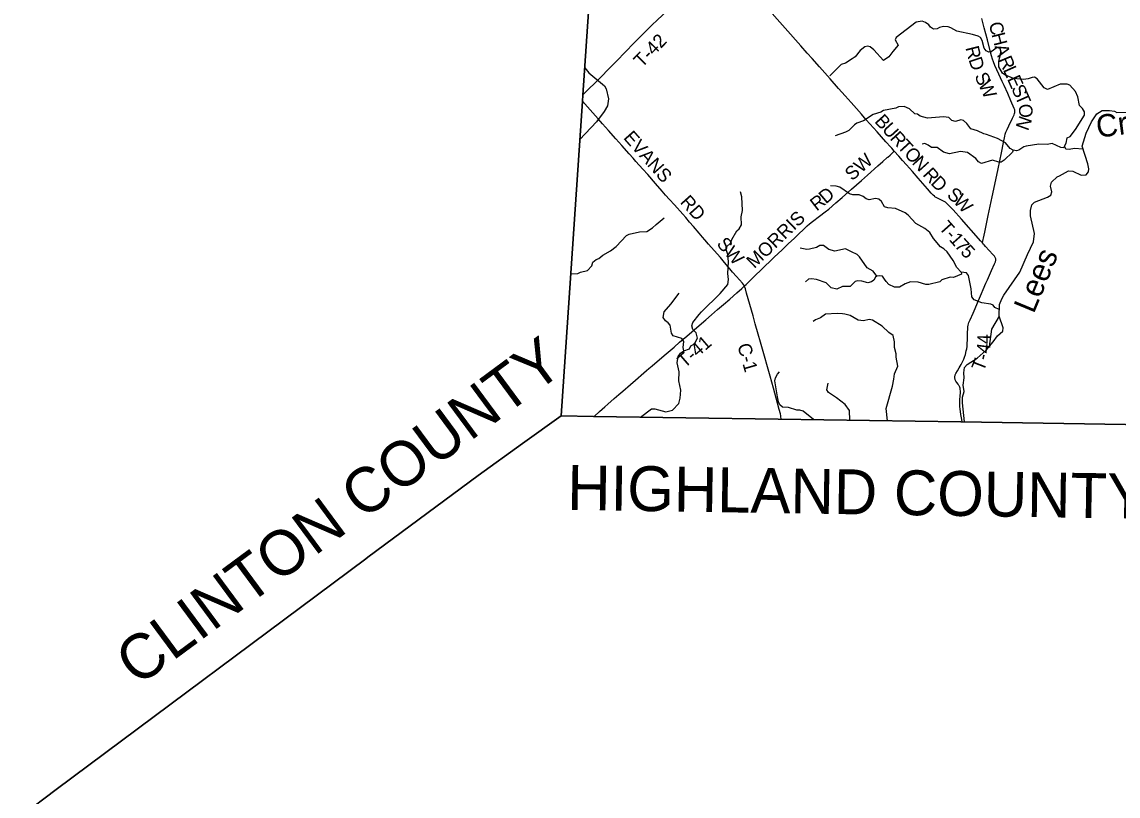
# Model space of a CAD drawing. Extents: x -51392 to 1635000, y 156707 to 696232.
# Drawn here: x 83897 to 108334, y 420919 to 438172 of the extents above; entities that cross this region are included whole.
import ezdxf

# ---------------------------------------------------------------- set-up
doc = ezdxf.new("R2010")
doc.units = 0
for name, color, linetype in [('GM_X_Adjacent_County', 7, 'Continuous'), ('GM_X_Adjacent_County_Text', 7, 'Continuous'), ('GM_X_County', 7, 'Continuous'), ('GM_X_County_Road', 7, 'Continuous'), ('GM_X_County_Road_Text', 7, 'Continuous'), ('GM_X_Minor_River', 7, 'Continuous'), ('GM_X_Minor_River_Text', 7, 'Continuous'), ('GM_X_Township', 7, 'Continuous'), ('GM_X_Township_Road', 7, 'Continuous'), ('GM_X_Township_Road_Text', 7, 'Continuous')]:
    doc.layers.add(name, color=color, linetype=linetype)

msp = doc.modelspace()

# ---------------------------------------------------------------- linework, layer by layer
at = {"layer": 'GM_X_Adjacent_County'}
for points in [[(98821, 472065), (98149, 462191), (98094, 461383), (97917, 458796), (97097, 446742), (96826, 442764), (96805, 442445), (96403, 436542), (96393, 436407), (95915, 429391), (95059, 428776), (94068, 428064), (91608, 426241), (91561, 426207), (84657, 421068), (83897, 420485)], [(83897, 420485), (84657, 421068), (91561, 426207), (91608, 426241), (94068, 428064), (95059, 428776), (95915, 429391), (96639, 429380), (100758, 429318), (104828, 429256), (108959, 429193)]]:
    msp.add_lwpolyline(points, dxfattribs=at)
at = {"layer": 'GM_X_County'}
msp.add_lwpolyline([(108959, 429193), (104828, 429256), (100758, 429318), (96639, 429380), (95915, 429391), (96393, 436407), (96403, 436542), (96805, 442445), (96826, 442764), (97097, 446742), (97917, 458796), (98094, 461383), (98149, 462191), (98821, 472065)], dxfattribs=at)
at = {"layer": 'GM_X_County_Road'}
for points in [[(103344, 435290), (103289, 435356), (103264, 435384), (103157, 435503), (102960, 435723), (102719, 435994), (102613, 436116), (102503, 436240), (102383, 436373), (102251, 436523), (102100, 436691), (101913, 436901), (101676, 437169), (101512, 437357), (101406, 437477), (101263, 437639), (100914, 438032), (100447, 438560), (100319, 438705), (100166, 438878), (100048, 439014), (99875, 439212), (99621, 439512), (99583, 439559)], [(100009, 432288), (100043, 432322), (100114, 432393), (100254, 432529), (100373, 432643), (100669, 432926), (100847, 433096), (100990, 433232), (101109, 433344), (101227, 433458), (101310, 433538), (101405, 433628), (101454, 433671), (101518, 433722), (101676, 433840), (101807, 433939), (101883, 434002), (102044, 434141), (102180, 434259), (102390, 434444), (102610, 434640), (102745, 434760), (102979, 434966), (103090, 435063), (103189, 435149), (103201, 435161), (103251, 435203), (103288, 435237), (103344, 435290)], [(100820, 429320), (100817, 429376), (100815, 429392), (100806, 429441), (100781, 429536), (100743, 429679), (100651, 430011), (100575, 430279), (100516, 430484), (100450, 430721), (100362, 431037), (100313, 431211), (100245, 431447), (100196, 431621), (100125, 431873), (100053, 432126), (100027, 432221), (100015, 432264), (100009, 432288)]]:
    msp.add_lwpolyline(points, dxfattribs=at)
at = {"layer": 'GM_X_Minor_River'}
for points in [[(107550, 435338), (107363, 435350), (107243, 435330), (107171, 435340), (107139, 435400), (107179, 435468), (107196, 435588), (107262, 435622), (107384, 435772), (107587, 436095), (107587, 436169), (107539, 436245), (107473, 436307), (107433, 436505), (107381, 436624), (107255, 436762), (107197, 436788), (107043, 436788), (106757, 436670), (106683, 436704), (106531, 436901), (106467, 436939), (106415, 436937), (106331, 436905), (106225, 436889), (105999, 436915), (105811, 436991), (105759, 437028), (105673, 437172), (105675, 437292), (105711, 437444), (105719, 437510), (105711, 437570), (105641, 437606), (105505, 437508), (105451, 437502), (105395, 437529), (105345, 437589), (105303, 437757), (105265, 437825), (105213, 437857), (105089, 437891), (104741, 437966), (104603, 438038), (104545, 438062), (104441, 438070), (104349, 438048), (104299, 438016), (104221, 438014), (104149, 438056), (104113, 438106), (104039, 438159), (103965, 438189), (103835, 438165), (103388, 437825), (103366, 437772), (103428, 437656), (103313, 437514), (103221, 437398), (103103, 437316), (102889, 437550), (102809, 437619), (102757, 437635), (102691, 437619), (102581, 437533), (102469, 437393), (102407, 437347), (102256, 437257), (102164, 437227), (101908, 436968)], [(96447, 437148), (96536, 437037), (96882, 436750), (96924, 436678), (96973, 436459), (96953, 436301), (96877, 436175), (96708, 435943), (96338, 435551)], [(107139, 435400), (107127, 435370), (107061, 435374), (106865, 435460), (106755, 435440), (106565, 435450), (106285, 435401), (106229, 435385), (106118, 435315), (106066, 435301), (105996, 435313), (105926, 435351), (105824, 435481), (105642, 435571), (105400, 435660), (105344, 435682), (105202, 435744), (105048, 435788), (104964, 435908), (104890, 435979), (104830, 435993), (104710, 435951), (104630, 435979), (104562, 436039), (104440, 436057), (104082, 436027), (103924, 436071), (103860, 436118), (103802, 436122), (103686, 436238), (103568, 436284), (103442, 436278), (103376, 436252), (103105, 436200), (103041, 436160), (102875, 436112), (102659, 435966), (102511, 435918), (102457, 435878), (102332, 435756), (102260, 435714), (102026, 435636)], [(104908, 429259), (104863, 429683), (104868, 429809), (104900, 429933), (104880, 430076), (104902, 430242), (104892, 430354), (104913, 430472), (104969, 430536), (105193, 430682), (105395, 430860), (105550, 431045), (105644, 431177), (105768, 431283), (105774, 431357), (105681, 431611), (105687, 431876), (105739, 432000), (105784, 432086), (106143, 432592), (106313, 432989), (106448, 433273), (106468, 433458), (106381, 433852), (106379, 433972), (106413, 434095), (106473, 434159), (106761, 434269), (106832, 434311), (106860, 434383), (106824, 434511), (106852, 434601), (106976, 434719), (107026, 434743), (107231, 434855), (107323, 434845), (107513, 434759), (107623, 434765), (107675, 434835), (107685, 434895), (107663, 435007), (107530, 435400), (107620, 435690), (107743, 435944), (107861, 436124), (107979, 436198), (108145, 436200), (108253, 436184), (108307, 436154), (108553, 436162)], [(105996, 435313), (105982, 435273), (105792, 435089), (105724, 435049), (105674, 435047), (105536, 435093), (105287, 435019), (105223, 435053), (105161, 435125), (104980, 435261), (104819, 435288), (104577, 435234), (104439, 435270), (104297, 435374), (104173, 435374), (104101, 435428), (104029, 435464), (103965, 435450)], [(105686, 431764), (105587, 431808), (105549, 431858), (105497, 431880), (105299, 431912), (105125, 431978), (105073, 432046), (105057, 432223), (105000, 432521), (104954, 432583), (104836, 432599), (104740, 432696), (104658, 432856), (104520, 433048), (104446, 433115), (104376, 433161), (104222, 433345), (104138, 433477), (104028, 433572), (103824, 433680), (103653, 433862), (103587, 433918), (103371, 434017), (103198, 434031), (103130, 434051), (103059, 434173), (102997, 434225), (102923, 434235), (102784, 434209), (102718, 434231), (102648, 434282), (102558, 434322), (102422, 434316), (102346, 434344), (102130, 434492), (102050, 434512), (101920, 434517)], [(97688, 429367), (97932, 429548), (98010, 429548), (98254, 429482), (98398, 429520), (98543, 429666), (98573, 429786), (98587, 429968), (98543, 430170), (98550, 430377), (98506, 430571), (98524, 430715), (98578, 430793), (98654, 430841), (98777, 430889), (98811, 430953), (98889, 430995), (98961, 431128), (98929, 431244), (98855, 431314), (98835, 431398), (98852, 431472), (98994, 431652), (99044, 431714), (99461, 432117), (99635, 432323), (99649, 432433), (99632, 432567), (99650, 432826), (99636, 432990), (99596, 433104), (99597, 433156), (99701, 433252), (99723, 433320), (99833, 433513), (99889, 433561), (99937, 433647), (99934, 433827), (99962, 433967), (99948, 434278), (99918, 434384)], [(96134, 432556), (96293, 432564), (96351, 432596), (96505, 432634), (96600, 432740), (96626, 432818), (96700, 432880), (96758, 432900), (96844, 432972), (97018, 433070), (97147, 433166), (97375, 433416), (97431, 433442), (97666, 433496), (97828, 433500), (97958, 433580), (98034, 433656), (98218, 433804)], [(104836, 432599), (104840, 432549), (104661, 432477), (104587, 432481), (104407, 432421), (104357, 432383), (104113, 432324), (104051, 432322), (103877, 432372), (103708, 432380), (103588, 432336), (103458, 432264), (103348, 432260), (103224, 432320), (103166, 432388), (103128, 432438), (103080, 432503), (103016, 432513), (102952, 432503), (102872, 432617), (102738, 432689), (102568, 432940), (102514, 432988), (102394, 433048), (102260, 433118), (102020, 433064), (101884, 433104), (101764, 433193), (101688, 433191), (101610, 433145), (101452, 433105), (101396, 433103), (101246, 433129)], [(102952, 432503), (102926, 432485), (102888, 432417), (102836, 432377), (102754, 432355), (102618, 432397), (102534, 432405), (102474, 432391), (102361, 432279), (102193, 432275), (102063, 432215), (101937, 432249), (101827, 432359), (101609, 432434), (101497, 432450), (101429, 432440), (101363, 432382)], [(98654, 430841), (98639, 430920), (98653, 431052), (98609, 431118), (98413, 431178), (98381, 431238), (98345, 431417), (98307, 431469), (98245, 431511), (98195, 431585), (98213, 431711), (98364, 431881), (98548, 432129)], [(103192, 429280), (103162, 429556), (103307, 430057), (103337, 430211), (103351, 430327), (103424, 430503), (103386, 430698), (103386, 430778), (103346, 430920), (103350, 431042), (103320, 431186), (103222, 431251), (103071, 431393), (102857, 431529), (102785, 431543), (102660, 431507), (102538, 431529), (102362, 431632), (102242, 431662), (102188, 431666), (102068, 431676), (101810, 431658), (101702, 431578), (101588, 431536), (101536, 431494)], [(105681, 431611), (105514, 431325), (105457, 430935)], [(101545, 429311), (101315, 429497), (101240, 429519), (101174, 429519), (100988, 429578), (100856, 429590), (100796, 429640), (100766, 429704), (100743, 429818), (100683, 430171), (100695, 430237), (100739, 430325), (100789, 430377)], [(102351, 429295), (102347, 429515), (102247, 429645), (102057, 429795), (101876, 429913), (101844, 429970), (101874, 430120)]]:
    msp.add_lwpolyline(points, dxfattribs=at)
at = {"layer": 'GM_X_Township'}
msp.add_lwpolyline([(108959, 429193), (104828, 429256), (100758, 429318), (96639, 429380), (95915, 429391), (96393, 436407), (96403, 436542), (96805, 442445), (97020, 442539), (100106, 443877), (105839, 446363), (108742, 447621)], dxfattribs=at)
at = {"layer": 'GM_X_Township_Road'}
for points in [[(96407, 436553), (96792, 436935), (96988, 437134), (97171, 437322), (97332, 437486), (97561, 437720), (97652, 437814), (97847, 438014), (97952, 438117), (98048, 438207), (98182, 438327), (98380, 438500), (98502, 438608), (98662, 438750), (98920, 438977), (99142, 439172), (99240, 439259), (99374, 439379), (99484, 439477), (99534, 439520), (99560, 439541), (99583, 439559)], [(105308, 433247), (105313, 433269), (105317, 433288), (105325, 433320), (105333, 433353), (105364, 433487), (105394, 433632), (105441, 433856), (105528, 434274), (105585, 434547), (105658, 434900), (105696, 435077), (105733, 435253), (105779, 435483), (105808, 435625), (105819, 435674), (105833, 435717), (105862, 435778), (105896, 435853), (105981, 436030), (106017, 436104), (106028, 436135), (106032, 436151), (106034, 436167), (106034, 436183), (106032, 436199), (106029, 436215), (106019, 436246), (105946, 436412), (105873, 436577), (105793, 436757), (105752, 436846), (105677, 437010), (105589, 437205), (105557, 437280), (105535, 437342), (105511, 437420), (105482, 437531), (105420, 437770), (105351, 438040), (105299, 438246)], [(100009, 432288), (99986, 432320), (99959, 432349), (99827, 432497), (99740, 432594), (99678, 432668), (99562, 432809), (99467, 432920), (99326, 433081), (99206, 433216), (99122, 433315), (99068, 433378), (98993, 433466), (98867, 433615), (98782, 433713), (98695, 433812), (98629, 433887), (98444, 434093), (98334, 434217), (98247, 434315), (98172, 434400), (98019, 434574), (97847, 434771), (97738, 434891), (97585, 435065), (97520, 435139), (97434, 435236), (97270, 435421), (97137, 435568), (96977, 435754), (96843, 435901), (96745, 436012), (96507, 436278), (96396, 436405)], [(105308, 433247), (105267, 433291), (105220, 433344), (104843, 433773), (104656, 433981), (104579, 434066), (104533, 434113), (104509, 434135), (104483, 434154), (104455, 434171), (104425, 434186), (104381, 434207), (104306, 434241), (104278, 434257), (104251, 434276), (104238, 434286), (104214, 434309), (104170, 434357), (104084, 434456), (103878, 434690), (103748, 434837), (103617, 434985), (103530, 435083), (103443, 435181), (103344, 435290)], [(104857, 429261), (104849, 429313), (104831, 429426), (104820, 429491), (104814, 429540), (104808, 429605), (104805, 429671), (104804, 429720), (104807, 429769), (104812, 429818), (104816, 429850), (104819, 429899), (104818, 429948), (104816, 429981), (104814, 429997), (104811, 430013), (104807, 430029), (104802, 430045), (104794, 430059), (104786, 430073), (104767, 430100), (104737, 430139), (104719, 430166), (104711, 430181), (104704, 430196), (104699, 430211), (104696, 430227), (104694, 430244), (104693, 430260), (104695, 430276), (104699, 430292), (104705, 430308), (104720, 430337), (104753, 430394), (104794, 430464), (104834, 430536), (104872, 430609), (104892, 430654), (104910, 430699), (104929, 430762), (104950, 430841), (104961, 430889), (104968, 430938), (104972, 430987), (104975, 431101), (104977, 431249), (104981, 431331), (104985, 431380), (104991, 431412), (104999, 431444), (105010, 431475), (105036, 431535), (105104, 431684), (105149, 431789), (105200, 431910), (105245, 432016), (105290, 432121), (105328, 432212), (105386, 432347), (105419, 432422), (105512, 432632), (105579, 432782), (105593, 432812), (105599, 432828), (105604, 432843), (105606, 432859), (105607, 432876), (105605, 432892), (105601, 432907), (105595, 432922), (105587, 432936), (105577, 432950), (105545, 432987), (105379, 433169), (105346, 433205), (105331, 433222), (105308, 433247)], [(96651, 429381), (96771, 429488), (96894, 429597), (96956, 429651), (97103, 429781), (97203, 429867), (97290, 429942), (97463, 430092), (97575, 430189), (97760, 430350), (97823, 430403), (97873, 430446), (97947, 430510), (98059, 430607), (98259, 430777), (98434, 430925), (98558, 431033), (98720, 431171), (98880, 431312), (98992, 431408), (99142, 431535), (99267, 431642), (99403, 431760), (99540, 431878), (99676, 431996), (99835, 432138), (99946, 432233), (99985, 432266), (100009, 432288)]]:
    msp.add_lwpolyline(points, dxfattribs=at)

# ---------------------------------------------------------------- texts
at = {"layer": 'GM_X_Adjacent_County_Text'}
for s, rotation, p in [('CLINTON COUNTY', 36.4525, (86475, 423343)), ('HIGHLAND COUNTY', 359.1134, (96048, 427298))]:
    msp.add_text(s, height=1000, rotation=rotation, dxfattribs=at).set_placement(p)
at = {"layer": 'GM_X_County_Road_Text'}
for s, rotation, p in [('SW', 41.3395, (102405, 434618)), ('R', 37.7933, (101614, 433944)), ('D', 40.3543, (101819, 434104)), ('MORRIS', 43.7761, (100224, 432663)), ('C-1', 285.8012, (99843, 430965))]:
    msp.add_text(s, height=300, rotation=rotation, dxfattribs=at).set_placement(p)
at = {"layer": 'GM_X_Minor_River_Text'}
for s, rotation, p in [('Creek', 7.5133, (107878, 435589)), ('Lees', 67.5119, (106453, 431653))]:
    msp.add_text(s, height=500, rotation=rotation, dxfattribs=at).set_placement(p)
at = {"layer": 'GM_X_Township_Road_Text'}
for s, rotation, p in [('C', 284.2312, (105449, 438135)), ('H', 284.2743, (105510, 437896)), ('T-42', 45.7887, (97720, 437138)), ('R', 283.8497, (104929, 437598)), ('A', 286.2311, (105578, 437630)), ('R', 292.9117, (105664, 437340)), ('D', 288.4241, (104996, 437334)), ('L', 294.0428, (105763, 437107)), ('S', 294.0527, (105127, 436969)), ('E', 294.0839, (105854, 436902)), ('W', 294.5187, (105211, 436781)), ('S', 294.0828, (105946, 436697)), ('T', 293.9454, (106028, 436513)), ('O', 275.1515, (106113, 436333)), ('B', 312.1364, (102890, 435948)), ('N', 250.2925, (106141, 436104)), ('EVANS', 311.3611, (97291, 435583)), ('U', 312.1378, (103055, 435765)), ('R', 312.1364, (103232, 435569)), ('T', 312.1365, (103398, 435386)), ('O', 312.1378, (103548, 435220)), ('N', 312.1364, (103725, 435024)), ('R', 312.1382, (103964, 434760)), ('D', 314.7517, (104140, 434566)), ('RD', 311.6739, (98554, 434147)), ('S', 321.0268, (104497, 434283)), ('W', 312.4892, (104646, 434164)), ('T', 311.6005, (104321, 433576)), ('SW', 310.6962, (99369, 433217)), ('-', 311.6215, (104470, 433408)), ('1', 311.6827, (104552, 433315)), ('7', 311.9213, (104676, 433176)), ('5', 312.9305, (104803, 433035)), ('T-41', 40.7966, (98672, 430444)), ('4', 88.7938, (105493, 430989)), ('4', 82.7676, (105467, 430771)), ('T', 68.8446, (105335, 430366)), ('-', 75.2686, (105427, 430610))]:
    msp.add_text(s, height=300, rotation=rotation, dxfattribs=at).set_placement(p)

doc.saveas('drawing.dxf')
